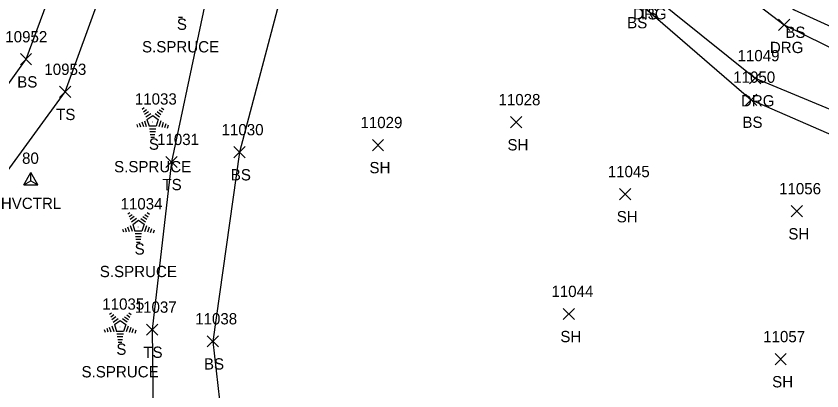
# Model space of a CAD drawing. Extents: x 1482574 to 1485769, y 580696 to 595649.
# Drawn here: x 1483384.2 to 1483527, y 582915.4 to 582981.8 of the extents above; entities that cross this region are included whole.
import ezdxf

# ---------------------------------------------------------------- set-up
doc = ezdxf.new("R2010")
doc.units = 0
for name, color, linetype in [('C_A', 7, 'Continuous'), ('C_I', 7, 'Continuous'), ('CPSM', 7, 'Continuous'), ('L_A', 7, 'Continuous'), ('L_C', 7, 'Continuous'), ('L_I', 7, 'Continuous'), ('L_TIC', 7, 'Continuous'), ('LELB', 7, 'Continuous'), ('LTC', 7, 'Continuous'), ('R_A', 7, 'Continuous'), ('R_I', 7, 'Continuous'), ('R_TIC', 7, 'Continuous'), ('RDG', 7, 'Continuous')]:
    doc.layers.add(name, color=color, linetype=linetype)

msp = doc.modelspace()

# ---------------------------------------------------------------- linework, layer by layer
at = {"layer": 'CPSM'}
for p, q in [((1483385.57, 582951.89), (1483386.82, 582954.06)), ((1483388.07, 582951.89), (1483386.82, 582954.06)), ((1483386.82, 582952.62), (1483386.82, 582954.06)), ((1483385.57, 582951.89), (1483386.82, 582952.62)), ((1483385.57, 582951.89), (1483388.07, 582951.89)), ((1483386.82, 582952.62), (1483386.82, 582952.62)), ((1483386.82, 582952.62), (1483388.07, 582951.89))]:
    msp.add_line(p, q, dxfattribs=at)
at = {"layer": 'L_TIC'}
for points in [[(1483384.97, 582973.15), (1483386.97, 582975.15)], [(1483386.97, 582973.15), (1483384.97, 582975.15)], [(1483391.89, 582967.38), (1483393.89, 582969.38)], [(1483393.89, 582967.38), (1483391.89, 582969.38)], [(1483513.52, 582965.99), (1483515.52, 582967.99)], [(1483515.52, 582965.99), (1483513.52, 582967.99)], [(1483471.83, 582962), (1483473.83, 582964)], [(1483473.83, 582962), (1483471.83, 582964)], [(1483422.83, 582956.68), (1483424.83, 582958.68)], [(1483424.83, 582956.68), (1483422.83, 582958.68)], [(1483447.36, 582957.95), (1483449.36, 582959.95)], [(1483449.36, 582957.95), (1483447.36, 582959.95)], [(1483410.74, 582954.95), (1483412.74, 582956.95)], [(1483412.74, 582954.95), (1483410.74, 582956.95)], [(1483491.19, 582949.25), (1483493.19, 582951.25)], [(1483493.19, 582949.25), (1483491.19, 582951.25)], [(1483521.61, 582946.22), (1483523.61, 582948.22)], [(1483523.61, 582946.22), (1483521.61, 582948.22)], [(1483481.2, 582928.01), (1483483.2, 582930.01)], [(1483483.2, 582928.01), (1483481.2, 582930.01)], [(1483407.35, 582925.23), (1483409.35, 582927.23)], [(1483409.35, 582925.23), (1483407.35, 582927.23)], [(1483418.07, 582923.16), (1483420.07, 582925.16)], [(1483420.07, 582923.16), (1483418.07, 582925.16)], [(1483518.74, 582920), (1483520.74, 582922)], [(1483520.74, 582920), (1483518.74, 582922)]]:
    msp.add_lwpolyline(points, dxfattribs=at)
at = {"layer": 'LELB'}
for points in [[(1483448.45, 583091.63), (1483465.37, 583078.97), (1483477.7, 583052.58), (1483488.3, 583023.97), (1483506.43, 582995.74), (1483522.13, 582982.94), (1483544.17, 582972.86), (1483584.95, 582965.67), (1483646.7, 582967.21), (1483696.21, 582965.18), (1483725.75, 582966.26), (1483746.22, 582967.82), (1483768.41, 582976.54)], [(1483278.6, 582954.06), (1483310.6, 582968.76), (1483317.61, 582973.8), (1483319.9, 582970.08), (1483326.97, 582967.44), (1483354.11, 582985.48), (1483356.21, 582993.64), (1483353.55, 582997.6), (1483371.22, 583012.82), (1483401.27, 583053.94), (1483408.49, 583066.41), (1483416.64, 583084.02), (1483417.76, 583083.23), (1483434.51, 583075.39), (1483447.61, 583063.69), (1483461.58, 583039.05), (1483469.83, 583013.54), (1483494.08, 582984.64), (1483514.52, 582966.99), (1483536.48, 582957.42), (1483581.37, 582948.32), (1483646.09, 582952.51)], [(1483348.01, 582929.89), (1483376.23, 582945.6), (1483392.89, 582968.38), (1483403.47, 582997.44), (1483420.63, 583035.83), (1483423.07, 583058.28), (1483422.03, 583072.12), (1483431.62, 583067.98), (1483444.85, 583055.35), (1483433.41, 583036.33), (1483421.34, 583001.16), (1483411.74, 582955.95), (1483408.35, 582926.23), (1483408.74, 582891.82)], [(1483348.01, 582929.89), (1483371.39, 582953.87), (1483385.97, 582974.15), (1483395.55, 583000.07), (1483413.62, 583039.6), (1483414.38, 583063.43)], [(1483445.36, 583060.65), (1483444.27, 583036.99), (1483434.48, 582998.14), (1483423.83, 582957.68), (1483419.07, 582924.16), (1483422.63, 582892.92)]]:
    msp.add_lwpolyline(points, dxfattribs=at)
at = {"layer": 'LTC'}
for p, q in [((1483413.7, 582981.53), (1483413.02, 582981.53)), ((1483406.56, 582965.33), (1483406.91, 582965.59)), ((1483406.77, 582964.86), (1483407.3, 582965.25)), ((1483406.98, 582964.4), (1483407.68, 582964.91)), ((1483407.19, 582963.93), (1483408.07, 582964.57)), ((1483408.84, 582964.53), (1483409.65, 582963.94)), ((1483409.22, 582964.87), (1483409.89, 582964.38)), ((1483409.59, 582965.22), (1483410.14, 582964.82)), ((1483409.96, 582965.57), (1483410.38, 582965.27)), ((1483406.5, 582963.04), (1483406.77, 582962.21)), ((1483406.96, 582963.26), (1483407.29, 582962.24)), ((1483407.41, 582963.48), (1483408.42, 582964.21)), ((1483407.41, 582963.48), (1483407.8, 582962.28)), ((1483408.42, 582964.21), (1483409.42, 582963.49)), ((1483409.42, 582963.49), (1483409.03, 582962.28)), ((1483409.86, 582963.22), (1483409.52, 582962.18)), ((1483410.3, 582962.97), (1483410.02, 582962.08)), ((1483405.59, 582962.61), (1483405.74, 582962.14)), ((1483406.05, 582962.83), (1483406.26, 582962.17)), ((1483409.03, 582962.28), (1483407.8, 582962.28)), ((1483408.99, 582961.78), (1483407.85, 582961.78)), ((1483410.75, 582962.72), (1483410.51, 582961.99)), ((1483411.19, 582962.47), (1483411.01, 582961.89)), ((1483408.91, 582961.28), (1483407.92, 582961.28)), ((1483408.82, 582960.78), (1483407.99, 582960.78)), ((1483408.74, 582960.28), (1483408.07, 582960.28)), ((1483404.03, 582946.75), (1483404.39, 582947)), ((1483404.24, 582946.28), (1483404.77, 582946.66)), ((1483404.45, 582945.81), (1483405.15, 582946.33)), ((1483404.66, 582945.35), (1483405.54, 582945.99)), ((1483406.32, 582945.94), (1483407.13, 582945.35)), ((1483406.69, 582946.29), (1483407.37, 582945.8)), ((1483407.06, 582946.64), (1483407.61, 582946.24)), ((1483407.43, 582946.99), (1483407.85, 582946.68)), ((1483403.97, 582944.46), (1483404.25, 582943.62)), ((1483404.43, 582944.67), (1483404.76, 582943.66)), ((1483404.88, 582944.89), (1483405.9, 582945.63)), ((1483404.88, 582944.89), (1483405.27, 582943.7)), ((1483405.9, 582945.63), (1483406.89, 582944.9)), ((1483406.89, 582944.9), (1483406.5, 582943.7)), ((1483407.33, 582944.63), (1483406.99, 582943.59)), ((1483407.78, 582944.38), (1483407.49, 582943.5)), ((1483403.06, 582944.02), (1483403.22, 582943.56)), ((1483403.52, 582944.24), (1483403.73, 582943.59)), ((1483406.5, 582943.7), (1483405.27, 582943.7)), ((1483406.46, 582943.2), (1483405.32, 582943.2)), ((1483408.22, 582944.13), (1483407.98, 582943.4)), ((1483408.66, 582943.88), (1483408.48, 582943.31)), ((1483406.38, 582942.7), (1483405.39, 582942.7)), ((1483406.3, 582942.2), (1483405.46, 582942.2)), ((1483406.21, 582941.7), (1483405.54, 582941.7)), ((1483400.79, 582928.98), (1483401.15, 582929.24)), ((1483401, 582928.51), (1483401.53, 582928.9)), ((1483403.82, 582928.87), (1483404.37, 582928.47)), ((1483404.19, 582929.22), (1483404.61, 582928.92)), ((1483401.21, 582928.05), (1483401.91, 582928.56)), ((1483401.42, 582927.58), (1483402.3, 582928.22)), ((1483401.64, 582927.13), (1483402.66, 582927.86)), ((1483402.66, 582927.86), (1483403.65, 582927.14)), ((1483403.08, 582928.18), (1483403.89, 582927.59)), ((1483403.45, 582928.52), (1483404.13, 582928.03)), ((1483399.82, 582926.26), (1483399.98, 582925.79)), ((1483400.28, 582926.48), (1483400.49, 582925.82)), ((1483400.73, 582926.69), (1483401.01, 582925.86)), ((1483401.19, 582926.91), (1483401.52, 582925.89)), ((1483401.64, 582927.13), (1483402.03, 582925.93)), ((1483403.26, 582925.93), (1483402.03, 582925.93)), ((1483403.65, 582927.14), (1483403.26, 582925.93)), ((1483404.09, 582926.87), (1483403.75, 582925.83)), ((1483404.54, 582926.62), (1483404.25, 582925.73)), ((1483404.98, 582926.37), (1483404.74, 582925.64)), ((1483405.42, 582926.12), (1483405.24, 582925.54)), ((1483403.22, 582925.43), (1483402.08, 582925.43)), ((1483403.14, 582924.93), (1483402.15, 582924.93)), ((1483403.06, 582924.43), (1483402.22, 582924.43)), ((1483402.97, 582923.93), (1483402.3, 582923.93))]:
    msp.add_line(p, q, dxfattribs=at)
at = {"layer": 'R_TIC'}
for points in [[(1483519.35, 582979.25), (1483521.35, 582981.25)], [(1483521.35, 582979.25), (1483519.35, 582981.25)], [(1483514.21, 582969.8), (1483516.21, 582971.8)], [(1483516.21, 582969.8), (1483514.21, 582971.8)]]:
    msp.add_lwpolyline(points, dxfattribs=at)
at = {"layer": 'RDG'}
for points in [[(1483417.18, 583108.38), (1483420.19, 583106.46), (1483421.22, 583102.37), (1483422.86, 583098.37), (1483428.56, 583094.47), (1483444.16, 583085.46), (1483459.95, 583073.34), (1483472.17, 583050.21), (1483485.4, 583021.97), (1483503.37, 582993.33), (1483520.35, 582980.25), (1483541.65, 582969.81), (1483583.79, 582962.65), (1483645.96, 582962.3), (1483696.07, 582961.38), (1483726.74, 582961.81), (1483746.88, 582962.72), (1483768.41, 582976.54), (1483772.25, 582977.07), (1483771.82, 582972.78), (1483772.39, 582950.63), (1483773.12, 582928.84), (1483773.28, 582924.55)], [(1483405.01, 583082.59), (1483413.49, 583085.13), (1483418.47, 583086.11), (1483436.24, 583079.1), (1483449.34, 583066.94), (1483465.27, 583042.95), (1483477.09, 583017.47), (1483496.09, 582986.22), (1483515.21, 582970.8), (1483537.85, 582961.43), (1483582.58, 582953.02), (1483646.09, 582952.51), (1483694.96, 582951.58), (1483727.81, 582950.43), (1483744.28, 582948.34), (1483749.56, 582941.76), (1483749.92, 582925.4), (1483773.28, 582924.55)]]:
    msp.add_lwpolyline(points, dxfattribs=at)

# ---------------------------------------------------------------- texts
at = {"layer": 'C_A'}
msp.add_text('HVCTRL', height=2, dxfattribs=at).set_placement((1483381.51, 582947.62))
at = {"layer": 'C_I'}
msp.add_text('80', height=2, dxfattribs=at).set_placement((1483385.27, 582955.62))
at = {"layer": 'L_A'}
for s, p in [('TS', (1483494.5, 582981.22)), ('BS', (1483492.53, 582979.64)), ('S', (1483412.71, 582979.37)), ('BS', (1483520.57, 582977.94)), ('BS', (1483384.41, 582969.15)), ('TS', (1483391.3, 582963.38)), ('BS', (1483512.96, 582961.99)), ('S', (1483407.75, 582958.12)), ('SH', (1483471.31, 582958)), ('SH', (1483446.85, 582953.95)), ('BS', (1483422.27, 582952.68)), ('TS', (1483410.15, 582950.95)), ('SH', (1483490.68, 582945.25)), ('SH', (1483521.1, 582942.22)), ('S', (1483405.22, 582939.54)), ('SH', (1483480.69, 582924.01)), ('S', (1483401.98, 582921.77)), ('TS', (1483406.76, 582921.23)), ('BS', (1483417.51, 582919.16)), ('SH', (1483518.23, 582916))]:
    msp.add_text(s, height=2, dxfattribs=at).set_placement(p)
at = {"layer": 'L_C'}
for p in [(1483406.53, 582975.37), (1483401.58, 582954.12), (1483399.05, 582935.54), (1483395.81, 582917.77)]:
    msp.add_text('S.SPRUCE', height=2, dxfattribs=at).set_placement(p)
at = {"layer": 'L_I'}
for s, p in [('10952', (1483382.3, 582977.15)), ('10953', (1483389.22, 582971.38)), ('11050', (1483511.33, 582969.99)), ('11033', (1483405.26, 582966.12)), ('11028', (1483469.72, 582966)), ('11029', (1483445.25, 582961.95)), ('11030', (1483420.64, 582960.68)), ('11031', (1483409.2, 582958.95)), ('11045', (1483489.09, 582953.25)), ('11056', (1483519.46, 582950.22)), ('11034', (1483402.73, 582947.54)), ('11044', (1483479.1, 582932.01)), ('11035', (1483399.49, 582929.77)), ('11037', (1483405.24, 582929.23)), ('11038', (1483415.96, 582927.16)), ('11057', (1483516.64, 582924))]:
    msp.add_text(s, height=2, dxfattribs=at).set_placement(p)
at = {"layer": 'LTC'}
for p in [(1483408.31, 582963.23), (1483405.78, 582944.64), (1483402.54, 582926.88)]:
    msp.add_text('.', height=1.04, rotation=270, dxfattribs=at).set_placement(p)
at = {"layer": 'R_A'}
for p in [(1483493.58, 582981.22), (1483517.83, 582975.25), (1483512.7, 582965.8)]:
    msp.add_text('DRG', height=2, dxfattribs=at).set_placement(p)
at = {"layer": 'R_I'}
msp.add_text('11049', height=2, dxfattribs=at).set_placement((1483512.1, 582973.8))

doc.saveas('drawing.dxf')
